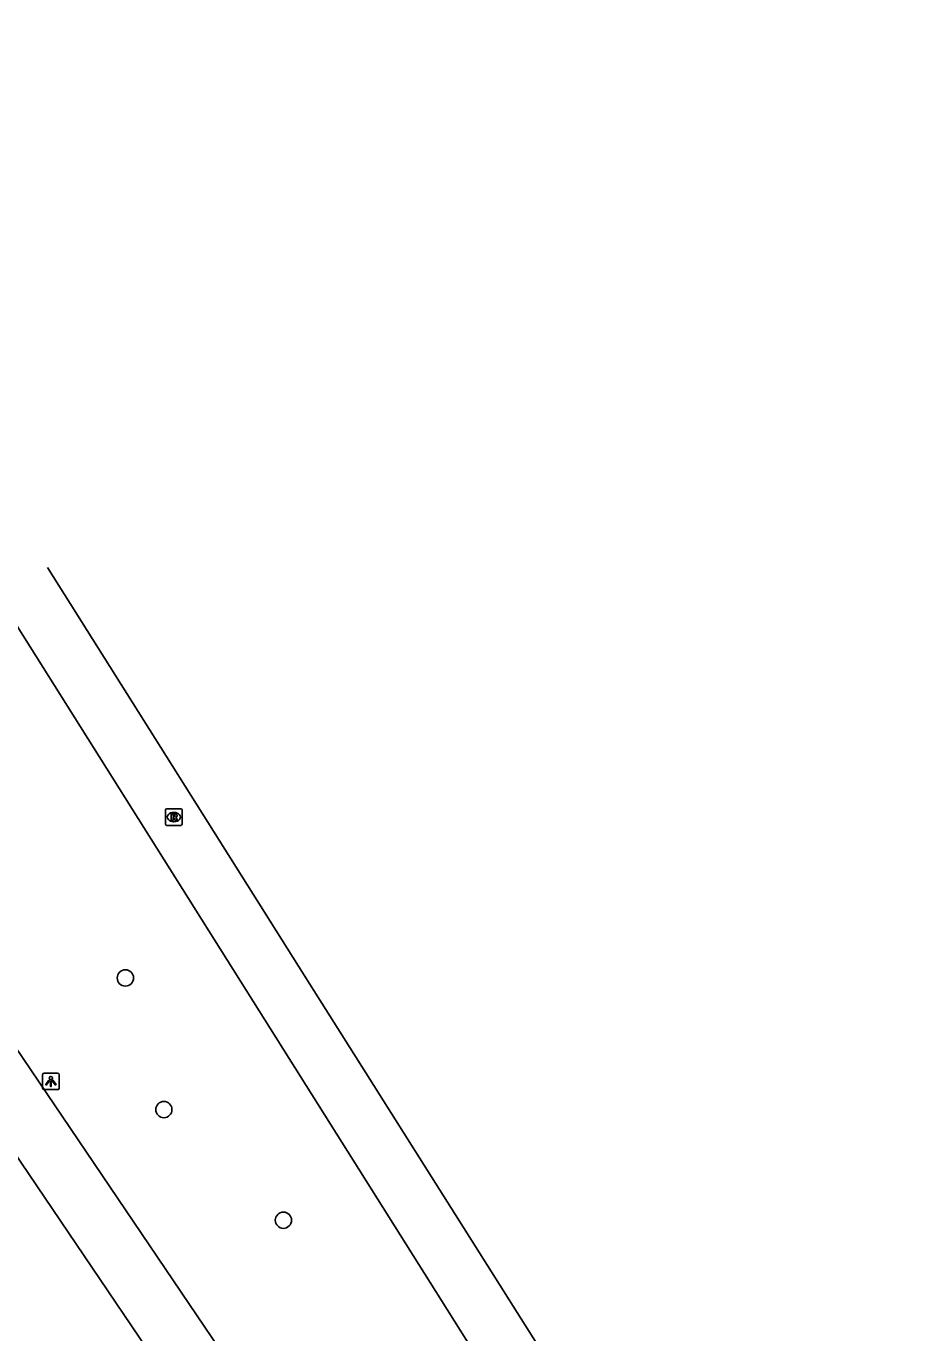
# Model space of a CAD drawing. Extents: x 159353 to 160616, y 385893 to 387321.
# Drawn here: x 160313 to 160366.2, y 386907.5 to 386986.1 of the extents above; entities that cross this region are included whole.
import ezdxf

# ---------------------------------------------------------------- set-up
doc = ezdxf.new("R2010")
doc.units = 0
for name, color, linetype in [('IMGEO_Boom', 7, 'Continuous'), ('IMGEO_Lichtpunt', 7, 'Continuous'), ('IMGEO_OVBaan_gesloten', 7, 'Continuous'), ('IMGEO_Rioolput', 7, 'Continuous')]:
    doc.layers.add(name, color=color, linetype=linetype)

msp = doc.modelspace()

# ---------------------------------------------------------------- linework, layer by layer
at = {"layer": 'IMGEO_Boom'}
for centre in [(160318.952, 386928.851), (160321.266, 386920.933), (160328.458, 386914.279)]:
    msp.add_circle(centre, 0.489, dxfattribs=at)
at = {"layer": 'IMGEO_Lichtpunt'}
for p, q in [((160313.97, 386923.032), (160313.97, 386922.225)), ((160313.97, 386923.032), (160313.97, 386922.225)), ((160314.872, 386923.127), (160314.064, 386923.127)), ((160314.872, 386923.127), (160314.064, 386923.127)), ((160314.966, 386922.225), (160314.966, 386923.032)), ((160314.966, 386922.225), (160314.966, 386923.032)), ((160314.064, 386922.131), (160314.872, 386922.131)), ((160314.064, 386922.131), (160314.872, 386922.131))]:
    msp.add_line(p, q, dxfattribs=at)
for points in [[(160314.344, 386922.696), (160314.383, 386922.668), (160314.195, 386922.406), (160314.157, 386922.433), (160314.344, 386922.696)], [(160314.446, 386922.648), (160314.493, 386922.648), (160314.493, 386922.326), (160314.446, 386922.326), (160314.446, 386922.648)], [(160314.556, 386922.668), (160314.594, 386922.695), (160314.781, 386922.433), (160314.742, 386922.405), (160314.556, 386922.668)]]:
    msp.add_lwpolyline(points, dxfattribs=at)
msp.add_circle((160314.469, 386922.83), 0.0994, dxfattribs=at)
for centre, start, end in [((160314.064, 386923.032), 90, 180), ((160314.064, 386923.032), 90, 180), ((160314.872, 386923.032), 0, 90), ((160314.872, 386923.032), 0, 90), ((160314.064, 386922.225), 180, 270), ((160314.064, 386922.225), 180, 270), ((160314.872, 386922.225), 270, 0), ((160314.872, 386922.225), 270, 360)]:
    msp.add_arc(centre, 0.0946, start, end, dxfattribs=at)
at = {"layer": 'IMGEO_OVBaan_gesloten'}
for points in [[(160130.274, 387205.979), (160166.004, 387148.947), (160216.284, 387068.925), (160257.803, 387002.881), (160262.089, 386996.041), (160264.619, 386991.885), (160290.584, 386950.642), (160291.841, 386948.664), (160292.971, 386946.889), (160295.557, 386943.025), (160320.751, 386905.815), (160328.357, 386894.581), (160330.901, 386890.869)], [(160290.221, 386985.275), (160297.09, 386974.381), (160326.99, 386926.878), (160339.78, 386906.593), (160365.677, 386865.52), (160366.199, 386864.739)], [(160353.678, 386891.045), (160330.043, 386928.48), (160314.258, 386953.544)], [(160352.998, 386862.615), (160343.495, 386877.807), (160338.741, 386885.381), (160331.32, 386896.63), (160323.733, 386907.851), (160298.505, 386945.11), (160295.994, 386948.878)]]:
    msp.add_lwpolyline(points, dxfattribs=at)
at = {"layer": 'IMGEO_Rioolput'}
for p, q in [((160321.364, 386938.102), (160321.364, 386938.954)), ((160321.439, 386939.028), (160322.291, 386939.028)), ((160321.852, 386938.808), (160321.877, 386938.808)), ((160322.365, 386938.954), (160322.365, 386938.102)), ((160322.291, 386938.028), (160321.439, 386938.028)), ((160321.875, 386938.248), (160321.85, 386938.248))]:
    msp.add_line(p, q, dxfattribs=at)
for points in [[(160321.364, 386938.102), (160321.364, 386938.954)], [(160321.439, 386939.028), (160322.291, 386939.028)], [(160321.953, 386938.726), (160321.701, 386938.728), (160321.701, 386938.328)], [(160322.365, 386938.954), (160322.365, 386938.102)], [(160322.291, 386938.028), (160321.439, 386938.028)], [(160321.701, 386938.328), (160321.825, 386938.328), (160321.825, 386938.49), (160321.836, 386938.49)], [(160321.879, 386938.647), (160321.825, 386938.647), (160321.825, 386938.566)], [(160321.825, 386938.566), (160321.877, 386938.566)], [(160321.883, 386938.461), (160321.954, 386938.328), (160322.094, 386938.328), (160322.029, 386938.454)]]:
    msp.add_lwpolyline(points, dxfattribs=at)
for centre, radius, start, end in [((160321.441, 386938.952), 0.0765, 91.55205, 178.44795), ((160321.441, 386938.952), 0.0765, 91.55205, 178.44795), ((160321.952, 386938.616), 0.109, 350.36119, 89.41601), ((160322.289, 386938.952), 0.0765, 1.55205, 88.44795), ((160322.289, 386938.952), 0.0765, 1.55205, 88.44795), ((160321.441, 386938.104), 0.0765, 181.55205, 268.44795), ((160321.441, 386938.104), 0.0765, 181.55205, 268.44795), ((160321.835, 386938.437), 0.0533, 26.02933, 88.69889), ((160321.861, 386938.755), 0.19, 274.7715, 282.96867), ((160321.885, 386938.551), 0.0964, 77.00612, 93.18647), ((160321.899, 386938.608), 0.0378, 276.66336, 79.67722), ((160321.95, 386938.616), 0.112, 277.58423, 350.98172), ((160321.934, 386938.401), 0.108, 29.51342, 73.79051), ((160322.289, 386938.104), 0.0765, 271.55205, 358.44795), ((160322.289, 386938.104), 0.0765, 271.55205, 358.44795)]:
    msp.add_arc(centre, radius, start, end, dxfattribs=at)
for centre, major_axis, ratio, start_param, end_param in [((160321.851, 386938.528), (-0.387, 0.002), 0.722429, 4.712389, 7.853982), ((160321.876, 386938.528), (-0.39, 0.002), 0.717154, 1.570796, 4.712389)]:
    msp.add_ellipse(centre, major_axis=major_axis, ratio=ratio, start_param=start_param, end_param=end_param, dxfattribs=at)

doc.saveas('drawing.dxf')
